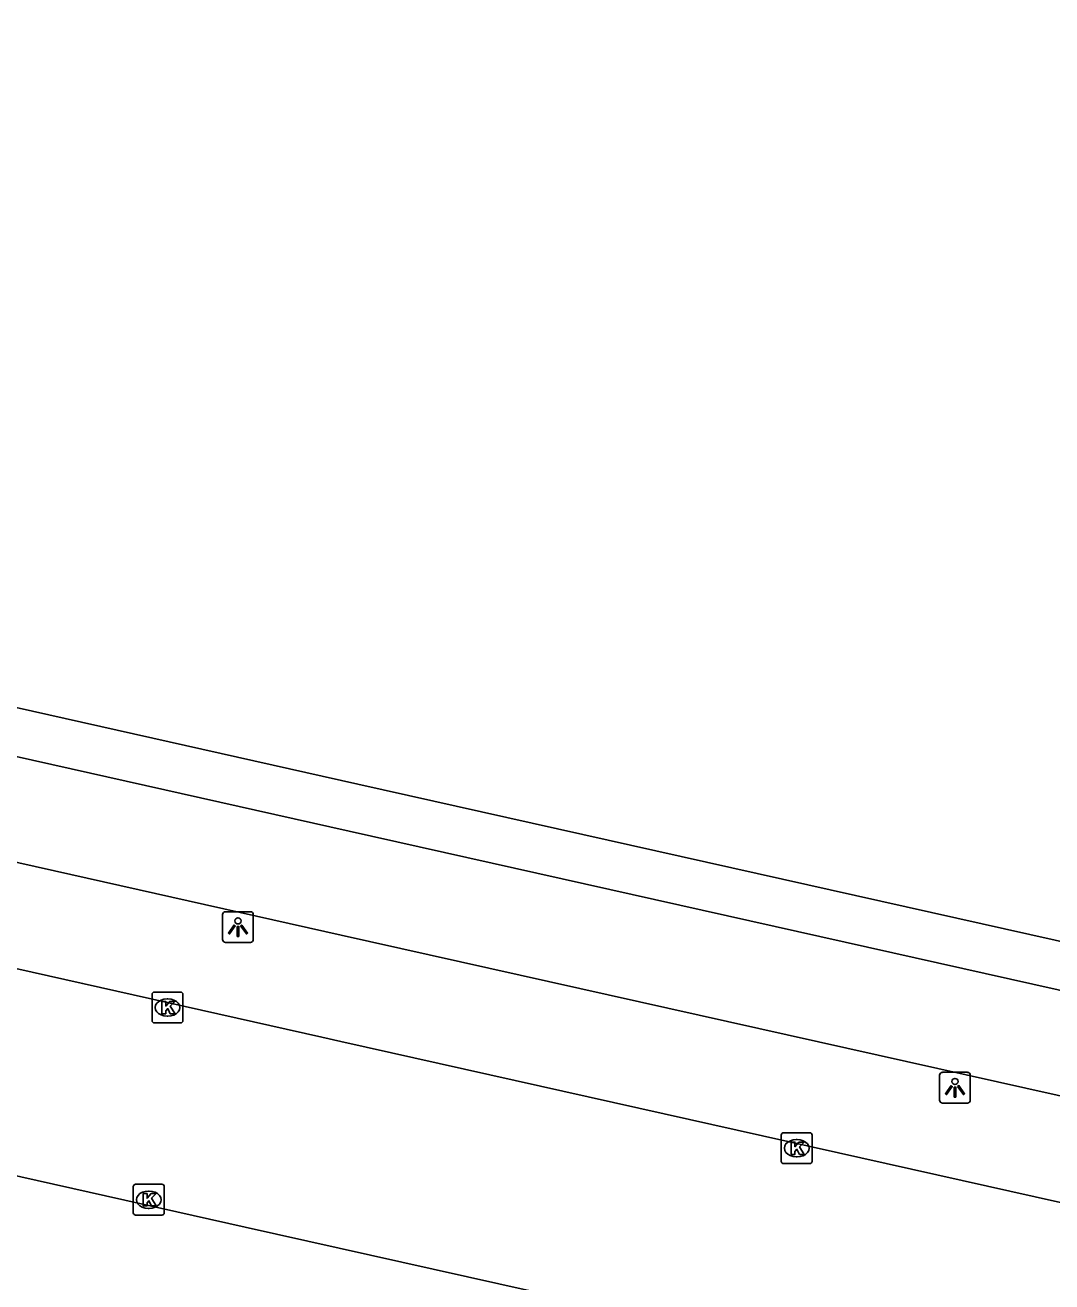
# Model space of a CAD drawing. Extents: x 161771 to 163125, y 382479 to 383177.
# Drawn here: x 162851.81 to 162885.09, y 382908.3 to 382949.02 of the extents above; entities that cross this region are included whole.
import ezdxf

# ---------------------------------------------------------------- set-up
doc = ezdxf.new("R2010")
doc.units = 0
for name, color, linetype in [('IMGEO_Fietspad_gesloten', 7, 'Continuous'), ('IMGEO_Kolk', 7, 'Continuous'), ('IMGEO_Lichtpunt', 7, 'Continuous'), ('IMGEO_Rijbaan_lokaal_gesloten', 7, 'Continuous'), ('IMGEO_Voetpad_open', 7, 'Continuous')]:
    doc.layers.add(name, color=color, linetype=linetype)

msp = doc.modelspace()

# ---------------------------------------------------------------- linework, layer by layer
at = {"layer": 'IMGEO_Fietspad_gesloten'}
for points in [[(162412.703, 383023.699), (162692.17, 382961.036), (162786.206, 382939.932), (162862.311, 382922.904), (162982.112, 382896.093), (163063.024, 382878.031), (163074.368, 382875.36), (163078.832, 382874.349)], [(162851.076, 382921.99), (162862.057, 382919.531), (162886.172, 382914.137)]]:
    msp.add_lwpolyline(points, dxfattribs=at)
at = {"layer": 'IMGEO_Kolk'}
for p, q in [((162855.927, 382916.76), (162855.927, 382917.612)), ((162856.002, 382917.686), (162856.854, 382917.686)), ((162856.415, 382917.466), (162856.44, 382917.466)), ((162856.928, 382917.612), (162856.928, 382916.76)), ((162856.854, 382916.686), (162856.002, 382916.686)), ((162856.438, 382916.906), (162856.413, 382916.906)), ((162876.318, 382912.203), (162876.318, 382913.055)), ((162876.393, 382913.129), (162877.245, 382913.129)), ((162877.319, 382913.055), (162877.319, 382912.203)), ((162876.806, 382912.909), (162876.831, 382912.909)), ((162876.829, 382912.349), (162876.804, 382912.349)), ((162877.245, 382912.129), (162876.393, 382912.129)), ((162855.32, 382910.534), (162855.32, 382911.386)), ((162855.395, 382911.46), (162856.247, 382911.46)), ((162856.321, 382911.386), (162856.321, 382910.534)), ((162855.808, 382911.24), (162855.833, 382911.24)), ((162855.831, 382910.68), (162855.806, 382910.68)), ((162856.247, 382910.46), (162855.395, 382910.46))]:
    msp.add_line(p, q, dxfattribs=at)
for points in [[(162855.927, 382916.76), (162855.927, 382917.612)], [(162856.002, 382917.686), (162856.854, 382917.686)], [(162856.928, 382917.612), (162856.928, 382916.76)], [(162856.248, 382917.386), (162856.371, 382917.386), (162856.371, 382917.235), (162856.501, 382917.386), (162856.665, 382917.386), (162856.519, 382917.235), (162856.672, 382916.986), (162856.52, 382916.986), (162856.435, 382917.15), (162856.371, 382917.083), (162856.371, 382916.986), (162856.248, 382916.986), (162856.248, 382917.386)], [(162856.854, 382916.686), (162856.002, 382916.686)], [(162876.318, 382912.203), (162876.318, 382913.055)], [(162876.393, 382913.129), (162877.245, 382913.129)], [(162877.319, 382913.055), (162877.319, 382912.203)], [(162876.639, 382912.829), (162876.762, 382912.829), (162876.762, 382912.678), (162876.892, 382912.829), (162877.056, 382912.829), (162876.91, 382912.678), (162877.063, 382912.429), (162876.911, 382912.429), (162876.826, 382912.593), (162876.762, 382912.526), (162876.762, 382912.429), (162876.639, 382912.429), (162876.639, 382912.829)], [(162877.245, 382912.129), (162876.393, 382912.129)], [(162855.32, 382910.534), (162855.32, 382911.386)], [(162855.395, 382911.46), (162856.247, 382911.46)], [(162856.321, 382911.386), (162856.321, 382910.534)], [(162855.641, 382911.16), (162855.764, 382911.16), (162855.764, 382911.009), (162855.894, 382911.16), (162856.058, 382911.16), (162855.912, 382911.009), (162856.065, 382910.76), (162855.913, 382910.76), (162855.828, 382910.924), (162855.764, 382910.857), (162855.764, 382910.76), (162855.641, 382910.76), (162855.641, 382911.16)], [(162856.247, 382910.46), (162855.395, 382910.46)]]:
    msp.add_lwpolyline(points, dxfattribs=at)
for centre, start, end in [((162856.004, 382917.61), 91.552, 178.448), ((162856.004, 382917.61), 91.552, 178.448), ((162856.852, 382917.61), 1.552, 88.448), ((162856.852, 382917.61), 1.552, 88.448), ((162856.004, 382916.762), 181.552, 268.448), ((162856.004, 382916.762), 181.552, 268.448), ((162856.852, 382916.762), 271.552, 358.448), ((162856.852, 382916.762), 271.552, 358.448), ((162876.395, 382913.053), 91.552, 178.448), ((162876.395, 382913.053), 91.552, 178.448), ((162877.243, 382913.053), 1.552, 88.448), ((162877.243, 382913.053), 1.552, 88.448), ((162876.395, 382912.205), 181.552, 268.448), ((162876.395, 382912.205), 181.552, 268.448), ((162877.243, 382912.205), 271.552, 358.448), ((162877.243, 382912.205), 271.552, 358.448), ((162855.397, 382911.384), 91.552, 178.448), ((162855.397, 382911.384), 91.552, 178.448), ((162856.245, 382911.384), 1.552, 88.448), ((162856.245, 382911.384), 1.552, 88.448), ((162855.397, 382910.536), 181.552, 268.448), ((162855.397, 382910.536), 181.552, 268.448), ((162856.245, 382910.536), 271.552, 358.448), ((162856.245, 382910.536), 271.552, 358.448)]:
    msp.add_arc(centre, 0.0765, start, end, dxfattribs=at)
for centre, major_axis, ratio, start_param, end_param in [((162856.414, 382917.186), (-0.387, 0.002), 0.722429, 4.712389, 7.853982), ((162856.439, 382917.186), (-0.39, 0.002), 0.717154, 1.570796, 4.712389), ((162876.805, 382912.629), (-0.387, 0.002), 0.722429, 4.712389, 7.853982), ((162876.83, 382912.629), (-0.39, 0.002), 0.717154, 1.570796, 4.712389), ((162855.807, 382910.96), (-0.387, 0.002), 0.722429, 4.712389, 7.853982), ((162855.832, 382910.96), (-0.39, 0.002), 0.717154, 1.570796, 4.712389)]:
    msp.add_ellipse(centre, major_axis=major_axis, ratio=ratio, start_param=start_param, end_param=end_param, dxfattribs=at)
at = {"layer": 'IMGEO_Lichtpunt'}
for p, q in [((162858.213, 382920.197), (162858.213, 382919.39)), ((162858.213, 382920.197), (162858.213, 382919.39)), ((162859.115, 382920.292), (162858.307, 382920.292)), ((162859.115, 382920.292), (162858.307, 382920.292)), ((162859.209, 382919.39), (162859.209, 382920.197)), ((162859.209, 382919.39), (162859.209, 382920.197)), ((162858.307, 382919.296), (162859.115, 382919.296)), ((162858.307, 382919.296), (162859.115, 382919.296)), ((162882.35, 382915.087), (162881.542, 382915.087)), ((162882.35, 382915.087), (162881.542, 382915.087)), ((162881.448, 382914.992), (162881.448, 382914.185)), ((162881.448, 382914.992), (162881.448, 382914.185)), ((162882.444, 382914.185), (162882.444, 382914.992)), ((162882.444, 382914.185), (162882.444, 382914.992)), ((162881.542, 382914.091), (162882.35, 382914.091)), ((162881.542, 382914.091), (162882.35, 382914.091))]:
    msp.add_line(p, q, dxfattribs=at)
for points in [[(162858.587, 382919.861), (162858.626, 382919.833), (162858.438, 382919.571), (162858.4, 382919.598), (162858.587, 382919.861)], [(162858.689, 382919.813), (162858.736, 382919.813), (162858.736, 382919.491), (162858.689, 382919.491), (162858.689, 382919.813)], [(162858.799, 382919.833), (162858.837, 382919.86), (162859.024, 382919.598), (162858.985, 382919.57), (162858.799, 382919.833)], [(162881.822, 382914.656), (162881.861, 382914.628), (162881.673, 382914.366), (162881.635, 382914.393), (162881.822, 382914.656)], [(162881.924, 382914.608), (162881.971, 382914.608), (162881.971, 382914.286), (162881.924, 382914.286), (162881.924, 382914.608)], [(162882.034, 382914.628), (162882.072, 382914.655), (162882.259, 382914.393), (162882.22, 382914.365), (162882.034, 382914.628)]]:
    msp.add_lwpolyline(points, dxfattribs=at)
for centre in [(162858.712, 382919.995), (162881.947, 382914.79)]:
    msp.add_circle(centre, 0.0994, dxfattribs=at)
for centre, start, end in [((162858.307, 382920.197), 90, 180), ((162858.307, 382920.197), 90, 180), ((162859.115, 382920.197), 0, 90), ((162859.115, 382920.197), 0, 90), ((162858.307, 382919.39), 180, 270), ((162858.307, 382919.39), 180, 270), ((162859.115, 382919.39), 270, 0), ((162859.115, 382919.39), 270, 360), ((162881.542, 382914.992), 90, 180), ((162881.542, 382914.992), 90, 180), ((162882.35, 382914.992), 0, 90), ((162882.35, 382914.992), 0, 90), ((162881.542, 382914.185), 180, 270), ((162881.542, 382914.185), 180, 270), ((162882.35, 382914.185), 270, 0), ((162882.35, 382914.185), 270, 360)]:
    msp.add_arc(centre, 0.0946, start, end, dxfattribs=at)
at = {"layer": 'IMGEO_Rijbaan_lokaal_gesloten'}
for points in [[(162695.369, 382946.761), (162726.206, 382939.846), (162784.791, 382926.705), (162858.949, 382910.073), (162962.277, 382886.988)], [(162885.368, 382910.872), (162862.042, 382916.089), (162861.427, 382916.227), (162850.343, 382918.715)]]:
    msp.add_lwpolyline(points, dxfattribs=at)
at = {"layer": 'IMGEO_Voetpad_open'}
msp.add_lwpolyline([(162316.154, 383047.05), (162330.921, 383043.712), (162413.931, 383025.005), (162528.992, 382999.263), (162602.3, 382982.823), (162862.598, 382924.42), (162982.36, 382897.639), (163063.337, 382879.55), (163063.344, 382879.609)], dxfattribs=at)

doc.saveas('drawing.dxf')
